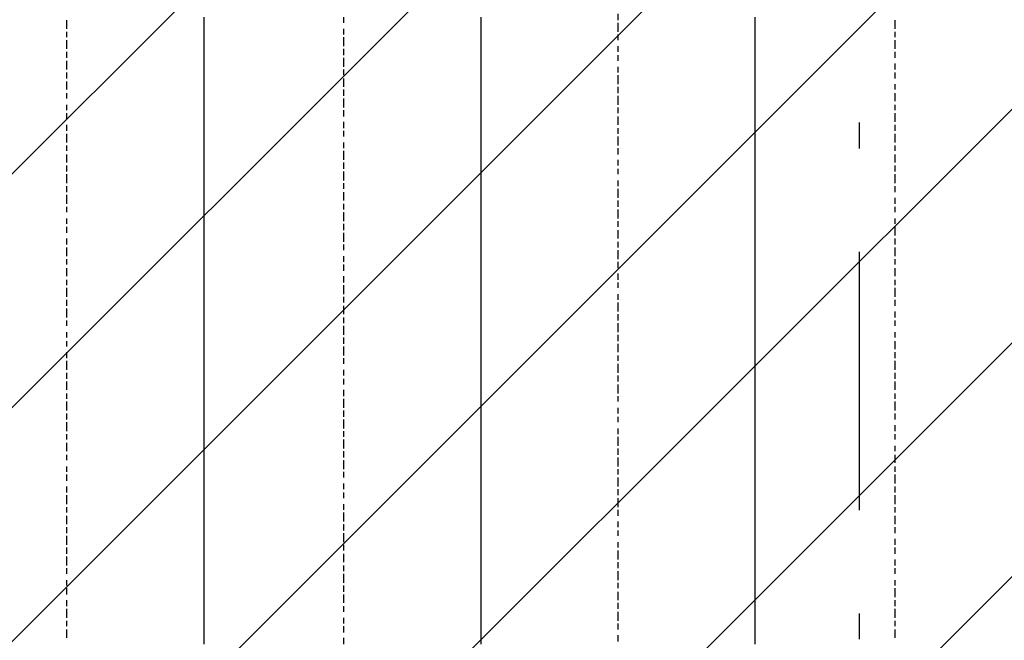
# Model space of a CAD drawing. Extents: x 997 to 109698, y 921 to 94021.
# Tile 650 of 656: x 29766 to 31196, y 53082 to 53983. Entities that reach past the tile are written whole.
import ezdxf

# ---------------------------------------------------------------- set-up
doc = ezdxf.new("R2010")
doc.units = 0
doc.header["$MEASUREMENT"] = 0
doc.layers.add('12', color=7, linetype='CONTINUOUS')
doc.layers.add('28', color=7, linetype='CONTINUOUS')

msp = doc.modelspace()

# ---------------------------------------------------------------- linework, layer by layer
at = {"layer": '12', "color": 1}
for p, q in [((29834.630503, 53982.563401), (29834.630503, 53969.563401)), ((30236.630503, 53986.563401), (30236.630503, 53978.563401)), ((30634.630503, 53991.563401), (30634.630503, 53982.563401)), ((31036.630503, 53982.563401), (31036.630503, 53969.563401)), ((29834.630503, 53965.563401), (29834.630503, 53957.563401)), ((30236.630503, 53969.563401), (30236.630503, 53961.563401)), ((30634.630503, 53978.563401), (30634.630503, 53965.563401)), ((31036.630503, 53965.563401), (31036.630503, 53957.563401)), ((29834.630503, 53953.563401), (29834.630503, 53940.563401)), ((30236.630503, 53957.563401), (30236.630503, 53944.563401)), ((30634.630503, 53961.563401), (30634.630503, 53953.563401)), ((31036.630503, 53953.563401), (31036.630503, 53940.563401)), ((30236.630503, 53940.563401), (30236.630503, 53931.563401)), ((30634.630503, 53944.563401), (30634.630503, 53936.563401)), ((29834.630503, 53936.563401), (29834.630503, 53927.563401)), ((29834.630503, 53923.563401), (29834.630503, 53910.563401)), ((30236.630503, 53927.563401), (30236.630503, 53914.563401)), ((30634.630503, 53931.563401), (30634.630503, 53923.563401)), ((31036.630503, 53936.563401), (31036.630503, 53927.563401)), ((30236.630503, 53910.563401), (30236.630503, 53902.563401)), ((30634.630503, 53914.563401), (30634.630503, 53906.563401)), ((31036.630503, 53919.563401), (31036.630503, 53910.563401)), ((29834.630503, 53906.563401), (29834.630503, 53897.563401)), ((30236.630503, 53897.563401), (30236.630503, 53885.563401)), ((30634.630503, 53902.563401), (30634.630503, 53889.563401)), ((31036.630503, 53906.563401), (31036.630503, 53897.563401)), ((29834.630503, 53893.563401), (29834.630503, 53881.563401)), ((30236.630503, 53881.563401), (30236.630503, 53872.563401)), ((30634.630503, 53885.563401), (30634.630503, 53876.563401)), ((31036.630503, 53889.563401), (31036.630503, 53881.563401)), ((29834.630503, 53876.563401), (29834.630503, 53868.563401)), ((30236.630503, 53868.563401), (30236.630503, 53855.563401)), ((30634.630503, 53872.563401), (30634.630503, 53859.563401)), ((31036.630503, 53876.563401), (31036.630503, 53864.563401)), ((29834.630503, 53859.563401), (29834.630503, 53851.563401)), ((30236.630503, 53851.563401), (30236.630503, 53842.563401)), ((30634.630503, 53855.563401), (30634.630503, 53847.563401)), ((31036.630503, 53859.563401), (31036.630503, 53851.563401)), ((29834.630503, 53847.563401), (29834.630503, 53838.563401)), ((30634.630503, 53842.563401), (30634.630503, 53830.563401)), ((31036.630503, 53847.563401), (31036.630503, 53834.563401)), ((29834.630503, 53830.563401), (29834.630503, 53821.563401)), ((30236.630503, 53834.563401), (30236.630503, 53825.563401)), ((30634.630503, 53825.563401), (30634.630503, 53817.563401)), ((31036.630503, 53830.563401), (31036.630503, 53821.563401)), ((29834.630503, 53817.563401), (29834.630503, 53804.563401)), ((30236.630503, 53821.563401), (30236.630503, 53813.563401)), ((30634.630503, 53813.563401), (30634.630503, 53800.563401)), ((31036.630503, 53817.563401), (31036.630503, 53804.563401)), ((29834.630503, 53800.563401), (29834.630503, 53792.563401)), ((30236.630503, 53804.563401), (30236.630503, 53796.563401)), ((30634.630503, 53796.563401), (30634.630503, 53787.563401)), ((31036.630503, 53800.563401), (31036.630503, 53792.563401)), ((29834.630503, 53787.563401), (29834.630503, 53775.563401)), ((30236.630503, 53792.563401), (30236.630503, 53779.563401)), ((30634.630503, 53779.563401), (30634.630503, 53771.563401)), ((31036.630503, 53787.563401), (31036.630503, 53775.563401)), ((29834.630503, 53771.563401), (29834.630503, 53762.563401)), ((30236.630503, 53775.563401), (30236.630503, 53766.563401)), ((30634.630503, 53766.563401), (30634.630503, 53758.563401)), ((31036.630503, 53771.563401), (31036.630503, 53762.563401)), ((29834.630503, 53758.563401), (29834.630503, 53745.563401)), ((30236.630503, 53762.563401), (30236.630503, 53749.563401)), ((31036.630503, 53758.563401), (31036.630503, 53745.563401)), ((29834.630503, 53741.563401), (29834.630503, 53732.563401)), ((30236.630503, 53745.563401), (30236.630503, 53737.563401)), ((30634.630503, 53749.563401), (30634.630503, 53741.563401)), ((30634.630503, 53737.563401), (30634.630503, 53724.563401)), ((31036.630503, 53741.563401), (31036.630503, 53732.563401)), ((29834.630503, 53728.563401), (29834.630503, 53715.563401)), ((30236.630503, 53732.563401), (30236.630503, 53720.563401)), ((31036.630503, 53724.563401), (31036.630503, 53715.563401)), ((29834.630503, 53711.563401), (29834.630503, 53703.563401)), ((30236.630503, 53715.563401), (30236.630503, 53707.563401)), ((30634.630503, 53720.563401), (30634.630503, 53711.563401)), ((31036.630503, 53711.563401), (31036.630503, 53703.563401)), ((29834.630503, 53694.563401), (29834.630503, 53686.563401)), ((30236.630503, 53703.563401), (30236.630503, 53690.563401)), ((30634.630503, 53707.563401), (30634.630503, 53694.563401)), ((31036.630503, 53694.563401), (31036.630503, 53686.563401)), ((29834.630503, 53682.563401), (29834.630503, 53673.563401)), ((30236.630503, 53686.563401), (30236.630503, 53677.563401)), ((30634.630503, 53690.563401), (30634.630503, 53682.563401)), ((31036.630503, 53682.563401), (31036.630503, 53669.563401)), ((29834.630503, 53665.563401), (29834.630503, 53656.563401)), ((30236.630503, 53673.563401), (30236.630503, 53660.563401)), ((30634.630503, 53677.563401), (30634.630503, 53665.563401)), ((31036.630503, 53665.563401), (31036.630503, 53656.563401)), ((29834.630503, 53652.563401), (29834.630503, 53639.563401)), ((30236.630503, 53656.563401), (30236.630503, 53648.563401)), ((30634.630503, 53660.563401), (30634.630503, 53652.563401)), ((31036.630503, 53652.563401), (31036.630503, 53639.563401)), ((30236.630503, 53639.563401), (30236.630503, 53631.563401)), ((30634.630503, 53648.563401), (30634.630503, 53635.563401)), ((29834.630503, 53635.563401), (29834.630503, 53627.563401)), ((29834.630503, 53622.563401), (29834.630503, 53610.563401)), ((30236.630503, 53627.563401), (30236.630503, 53618.563401)), ((30634.630503, 53631.563401), (30634.630503, 53622.563401)), ((31036.630503, 53635.563401), (31036.630503, 53627.563401)), ((31036.630503, 53622.563401), (31036.630503, 53610.563401)), ((30236.630503, 53610.563401), (30236.630503, 53601.563401)), ((30634.630503, 53614.563401), (30634.630503, 53605.563401)), ((29834.630503, 53605.563401), (29834.630503, 53597.563401)), ((30236.630503, 53597.563401), (30236.630503, 53584.563401)), ((30634.630503, 53601.563401), (30634.630503, 53593.563401)), ((31036.630503, 53605.563401), (31036.630503, 53597.563401)), ((29834.630503, 53593.563401), (29834.630503, 53580.563401)), ((30236.630503, 53580.563401), (30236.630503, 53572.563401)), ((30634.630503, 53584.563401), (30634.630503, 53576.563401)), ((31036.630503, 53593.563401), (31036.630503, 53580.563401)), ((29834.630503, 53576.563401), (29834.630503, 53567.563401)), ((30236.630503, 53567.563401), (30236.630503, 53555.563401)), ((30634.630503, 53572.563401), (30634.630503, 53559.563401)), ((31036.630503, 53576.563401), (31036.630503, 53567.563401)), ((29834.630503, 53563.563401), (29834.630503, 53550.563401)), ((30634.630503, 53555.563401), (30634.630503, 53546.563401)), ((31036.630503, 53559.563401), (31036.630503, 53550.563401)), ((29834.630503, 53546.563401), (29834.630503, 53538.563401)), ((30236.630503, 53550.563401), (30236.630503, 53542.563401)), ((30236.630503, 53538.563401), (30236.630503, 53525.563401)), ((30634.630503, 53542.563401), (30634.630503, 53529.563401)), ((31036.630503, 53546.563401), (31036.630503, 53538.563401)), ((29834.630503, 53529.563401), (29834.630503, 53521.563401)), ((30634.630503, 53525.563401), (30634.630503, 53516.563401)), ((31036.630503, 53529.563401), (31036.630503, 53521.563401)), ((29834.630503, 53516.563401), (29834.630503, 53508.563401)), ((30236.630503, 53521.563401), (30236.630503, 53512.563401)), ((30236.630503, 53508.563401), (30236.630503, 53495.563401)), ((30634.630503, 53512.563401), (30634.630503, 53500.563401)), ((31036.630503, 53516.563401), (31036.630503, 53504.563401)), ((29834.630503, 53500.563401), (29834.630503, 53491.563401)), ((30634.630503, 53495.563401), (30634.630503, 53487.563401)), ((31036.630503, 53500.563401), (31036.630503, 53491.563401)), ((29834.630503, 53487.563401), (29834.630503, 53474.563401)), ((30236.630503, 53491.563401), (30236.630503, 53483.563401)), ((30634.630503, 53483.563401), (30634.630503, 53470.563401)), ((31036.630503, 53487.563401), (31036.630503, 53474.563401)), ((29834.630503, 53470.563401), (29834.630503, 53461.563401)), ((30236.630503, 53474.563401), (30236.630503, 53466.563401)), ((30634.630503, 53466.563401), (30634.630503, 53457.563401)), ((31036.630503, 53470.563401), (31036.630503, 53461.563401)), ((29834.630503, 53457.563401), (29834.630503, 53445.563401)), ((30236.630503, 53461.563401), (30236.630503, 53453.563401)), ((30634.630503, 53453.563401), (30634.630503, 53440.563401)), ((31036.630503, 53457.563401), (31036.630503, 53445.563401)), ((29834.630503, 53440.563401), (29834.630503, 53432.563401)), ((30236.630503, 53445.563401), (30236.630503, 53436.563401)), ((30634.630503, 53436.563401), (30634.630503, 53428.563401)), ((31036.630503, 53440.563401), (31036.630503, 53432.563401)), ((29834.630503, 53428.563401), (29834.630503, 53415.563401)), ((30236.630503, 53432.563401), (30236.630503, 53419.563401)), ((31036.630503, 53428.563401), (31036.630503, 53415.563401)), ((29834.630503, 53411.563401), (29834.630503, 53402.563401)), ((30236.630503, 53415.563401), (30236.630503, 53406.563401)), ((30634.630503, 53419.563401), (30634.630503, 53411.563401)), ((31036.630503, 53411.563401), (31036.630503, 53402.563401)), ((29834.630503, 53398.563401), (29834.630503, 53385.563401)), ((30236.630503, 53402.563401), (30236.630503, 53389.563401)), ((30634.630503, 53406.563401), (30634.630503, 53398.563401)), ((31036.630503, 53394.563401), (31036.630503, 53385.563401)), ((29834.630503, 53381.563401), (29834.630503, 53373.563401)), ((30236.630503, 53385.563401), (30236.630503, 53377.563401)), ((30634.630503, 53389.563401), (30634.630503, 53381.563401)), ((31036.630503, 53381.563401), (31036.630503, 53373.563401)), ((29834.630503, 53368.563401), (29834.630503, 53356.563401)), ((30236.630503, 53373.563401), (30236.630503, 53360.563401)), ((30634.630503, 53377.563401), (30634.630503, 53364.563401)), ((29834.630503, 53351.563401), (29834.630503, 53343.563401)), ((30236.630503, 53356.563401), (30236.630503, 53347.563401)), ((30634.630503, 53360.563401), (30634.630503, 53351.563401)), ((31036.630503, 53364.563401), (31036.630503, 53356.563401)), ((31036.630503, 53351.563401), (31036.630503, 53339.563401)), ((30236.630503, 53343.563401), (30236.630503, 53330.563401)), ((30634.630503, 53347.563401), (30634.630503, 53334.563401)), ((29834.630503, 53334.563401), (29834.630503, 53326.563401)), ((29834.630503, 53322.563401), (29834.630503, 53313.563401)), ((30236.630503, 53326.563401), (30236.630503, 53318.563401)), ((30634.630503, 53330.563401), (30634.630503, 53322.563401)), ((31036.630503, 53334.563401), (31036.630503, 53326.563401)), ((31036.630503, 53322.563401), (31036.630503, 53309.563401)), ((30236.630503, 53309.563401), (30236.630503, 53301.563401)), ((30634.630503, 53318.563401), (30634.630503, 53305.563401)), ((29834.630503, 53305.563401), (29834.630503, 53296.563401)), ((30236.630503, 53296.563401), (30236.630503, 53288.563401)), ((30634.630503, 53301.563401), (30634.630503, 53292.563401)), ((31036.630503, 53305.563401), (31036.630503, 53296.563401)), ((29834.630503, 53292.563401), (29834.630503, 53279.563401)), ((30236.630503, 53279.563401), (30236.630503, 53271.563401)), ((30634.630503, 53288.563401), (30634.630503, 53275.563401)), ((31036.630503, 53292.563401), (31036.630503, 53279.563401)), ((29834.630503, 53275.563401), (29834.630503, 53267.563401)), ((30236.630503, 53267.563401), (30236.630503, 53254.563401)), ((30634.630503, 53271.563401), (30634.630503, 53262.563401)), ((31036.630503, 53275.563401), (31036.630503, 53267.563401)), ((29834.630503, 53262.563401), (29834.630503, 53250.563401)), ((30634.630503, 53254.563401), (30634.630503, 53246.563401)), ((31036.630503, 53262.563401), (31036.630503, 53250.563401)), ((29834.630503, 53246.563401), (29834.630503, 53237.563401)), ((30236.630503, 53250.563401), (30236.630503, 53241.563401)), ((30236.630503, 53237.563401), (30236.630503, 53224.563401)), ((30634.630503, 53241.563401), (30634.630503, 53233.563401)), ((31036.630503, 53246.563401), (31036.630503, 53237.563401)), ((29834.630503, 53233.563401), (29834.630503, 53220.563401)), ((30634.630503, 53224.563401), (30634.630503, 53216.563401)), ((31036.630503, 53229.563401), (31036.630503, 53220.563401)), ((29834.630503, 53216.563401), (29834.630503, 53207.563401)), ((30236.630503, 53220.563401), (30236.630503, 53212.563401)), ((30634.630503, 53212.563401), (30634.630503, 53199.563401)), ((31036.630503, 53216.563401), (31036.630503, 53207.563401)), ((29834.630503, 53203.563401), (29834.630503, 53190.563401)), ((30236.630503, 53207.563401), (30236.630503, 53195.563401)), ((30634.630503, 53195.563401), (30634.630503, 53186.563401)), ((31036.630503, 53199.563401), (31036.630503, 53190.563401)), ((29834.630503, 53186.563401), (29834.630503, 53178.563401)), ((30236.630503, 53190.563401), (30236.630503, 53182.563401)), ((30634.630503, 53182.563401), (30634.630503, 53169.563401)), ((31036.630503, 53186.563401), (31036.630503, 53178.563401)), ((29834.630503, 53169.563401), (29834.630503, 53161.563401)), ((30236.630503, 53178.563401), (30236.630503, 53165.563401)), ((30634.630503, 53165.563401), (30634.630503, 53157.563401)), ((31036.630503, 53169.563401), (31036.630503, 53161.563401)), ((29834.630503, 53157.563401), (29834.630503, 53148.563401)), ((30236.630503, 53161.563401), (30236.630503, 53152.563401)), ((30634.630503, 53152.563401), (30634.630503, 53140.563401)), ((31036.630503, 53157.563401), (31036.630503, 53144.563401)), ((29834.630503, 53140.563401), (29834.630503, 53131.563401)), ((30236.630503, 53148.563401), (30236.630503, 53136.563401)), ((30634.630503, 53136.563401), (30634.630503, 53127.563401)), ((31036.630503, 53140.563401), (31036.630503, 53131.563401)), ((29834.630503, 53127.563401), (29834.630503, 53114.563401)), ((30236.630503, 53131.563401), (30236.630503, 53123.563401)), ((30634.630503, 53123.563401), (30634.630503, 53110.563401)), ((31036.630503, 53127.563401), (31036.630503, 53114.563401)), ((29834.630503, 53110.563401), (29834.630503, 53102.563401)), ((30236.630503, 53114.563401), (30236.630503, 53106.563401)), ((31036.630503, 53110.563401), (31036.630503, 53102.563401)), ((29834.630503, 53097.563401), (29834.630503, 53085.563401)), ((30236.630503, 53102.563401), (30236.630503, 53093.563401)), ((30634.630503, 53106.563401), (30634.630503, 53097.563401)), ((31036.630503, 53097.563401), (31036.630503, 53085.563401)), ((30236.630503, 53085.563401), (30236.630503, 53076.563401)), ((30634.630503, 53089.563401), (30634.630503, 53080.563401))]:
    msp.add_line(p, q, dxfattribs=at)
at = {"layer": '12', "color": 5}
for p, q in [((30033.630503, 53986.563401), (30033.630503, 53978.563401)), ((30435.630503, 53986.563401), (30435.630503, 53978.563401)), ((30833.630503, 53986.563401), (30833.630503, 53974.563401)), ((30033.630503, 53978.563401), (30033.630503, 53965.563401)), ((30033.630503, 53965.563401), (30033.630503, 53957.563401)), ((30435.630503, 53978.563401), (30435.630503, 53965.563401)), ((30435.630503, 53965.563401), (30435.630503, 53957.563401)), ((30833.630503, 53974.563401), (30833.630503, 53965.563401)), ((30833.630503, 53965.563401), (30833.630503, 53957.563401)), ((30033.630503, 53957.563401), (30033.630503, 53944.563401)), ((30435.630503, 53957.563401), (30435.630503, 53944.563401)), ((30833.630503, 53957.563401), (30833.630503, 53944.563401)), ((30033.630503, 53944.563401), (30033.630503, 53936.563401)), ((30435.630503, 53944.563401), (30435.630503, 53936.563401)), ((30833.630503, 53944.563401), (30833.630503, 53936.563401)), ((30033.630503, 53936.563401), (30033.630503, 53927.563401)), ((30033.630503, 53927.563401), (30033.630503, 53914.563401)), ((30435.630503, 53936.563401), (30435.630503, 53927.563401)), ((30435.630503, 53927.563401), (30435.630503, 53914.563401)), ((30833.630503, 53936.563401), (30833.630503, 53927.563401)), ((30833.630503, 53927.563401), (30833.630503, 53914.563401)), ((30033.630503, 53914.563401), (30033.630503, 53906.563401)), ((30435.630503, 53914.563401), (30435.630503, 53906.563401)), ((30833.630503, 53914.563401), (30833.630503, 53906.563401)), ((30033.630503, 53906.563401), (30033.630503, 53897.563401)), ((30033.630503, 53897.563401), (30033.630503, 53885.563401)), ((30435.630503, 53906.563401), (30435.630503, 53897.563401)), ((30435.630503, 53897.563401), (30435.630503, 53885.563401)), ((30833.630503, 53906.563401), (30833.630503, 53897.563401)), ((30833.630503, 53897.563401), (30833.630503, 53885.563401)), ((30033.630503, 53885.563401), (30033.630503, 53876.563401)), ((30435.630503, 53885.563401), (30435.630503, 53876.563401)), ((30833.630503, 53885.563401), (30833.630503, 53876.563401)), ((30033.630503, 53876.563401), (30033.630503, 53868.563401)), ((30033.630503, 53868.563401), (30033.630503, 53855.563401)), ((30435.630503, 53876.563401), (30435.630503, 53868.563401)), ((30435.630503, 53868.563401), (30435.630503, 53855.563401)), ((30833.630503, 53876.563401), (30833.630503, 53868.563401)), ((30833.630503, 53868.563401), (30833.630503, 53855.563401)), ((30033.630503, 53855.563401), (30033.630503, 53847.563401)), ((30435.630503, 53855.563401), (30435.630503, 53847.563401)), ((30833.630503, 53855.563401), (30833.630503, 53847.563401)), ((30033.630503, 53847.563401), (30033.630503, 53838.563401)), ((30033.630503, 53838.563401), (30033.630503, 53825.563401)), ((30435.630503, 53847.563401), (30435.630503, 53834.563401)), ((30833.630503, 53847.563401), (30833.630503, 53834.563401)), ((30033.630503, 53825.563401), (30033.630503, 53817.563401)), ((30435.630503, 53834.563401), (30435.630503, 53825.563401)), ((30435.630503, 53825.563401), (30435.630503, 53817.563401)), ((30833.630503, 53834.563401), (30833.630503, 53825.563401)), ((30833.630503, 53825.563401), (30833.630503, 53817.563401)), ((30033.630503, 53817.563401), (30033.630503, 53804.563401)), ((30435.630503, 53817.563401), (30435.630503, 53804.563401)), ((30833.630503, 53817.563401), (30833.630503, 53804.563401)), ((30033.630503, 53804.563401), (30033.630503, 53796.563401)), ((30033.630503, 53796.563401), (30033.630503, 53787.563401)), ((30435.630503, 53804.563401), (30435.630503, 53796.563401)), ((30435.630503, 53796.563401), (30435.630503, 53787.563401)), ((30833.630503, 53804.563401), (30833.630503, 53796.563401)), ((30833.630503, 53796.563401), (30833.630503, 53787.563401)), ((30033.630503, 53787.563401), (30033.630503, 53775.563401)), ((30435.630503, 53787.563401), (30435.630503, 53775.563401)), ((30833.630503, 53787.563401), (30833.630503, 53775.563401)), ((30033.630503, 53775.563401), (30033.630503, 53766.563401)), ((30033.630503, 53766.563401), (30033.630503, 53758.563401)), ((30435.630503, 53775.563401), (30435.630503, 53766.563401)), ((30435.630503, 53766.563401), (30435.630503, 53758.563401)), ((30833.630503, 53775.563401), (30833.630503, 53766.563401)), ((30833.630503, 53766.563401), (30833.630503, 53758.563401)), ((30033.630503, 53758.563401), (30033.630503, 53745.563401)), ((30435.630503, 53758.563401), (30435.630503, 53745.563401)), ((30833.630503, 53758.563401), (30833.630503, 53745.563401)), ((30033.630503, 53745.563401), (30033.630503, 53737.563401)), ((30033.630503, 53737.563401), (30033.630503, 53728.563401)), ((30435.630503, 53745.563401), (30435.630503, 53737.563401)), ((30435.630503, 53737.563401), (30435.630503, 53724.563401)), ((30833.630503, 53745.563401), (30833.630503, 53737.563401)), ((30833.630503, 53737.563401), (30833.630503, 53724.563401)), ((30033.630503, 53728.563401), (30033.630503, 53715.563401)), ((30435.630503, 53724.563401), (30435.630503, 53715.563401)), ((30833.630503, 53724.563401), (30833.630503, 53715.563401)), ((30033.630503, 53715.563401), (30033.630503, 53707.563401)), ((30435.630503, 53715.563401), (30435.630503, 53707.563401)), ((30833.630503, 53715.563401), (30833.630503, 53707.563401)), ((30033.630503, 53707.563401), (30033.630503, 53694.563401)), ((30033.630503, 53694.563401), (30033.630503, 53686.563401)), ((30435.630503, 53707.563401), (30435.630503, 53694.563401)), ((30435.630503, 53694.563401), (30435.630503, 53686.563401)), ((30833.630503, 53707.563401), (30833.630503, 53694.563401)), ((30833.630503, 53694.563401), (30833.630503, 53686.563401)), ((30033.630503, 53686.563401), (30033.630503, 53677.563401)), ((30435.630503, 53686.563401), (30435.630503, 53677.563401)), ((30833.630503, 53686.563401), (30833.630503, 53677.563401)), ((30033.630503, 53677.563401), (30033.630503, 53665.563401)), ((30033.630503, 53665.563401), (30033.630503, 53656.563401)), ((30435.630503, 53677.563401), (30435.630503, 53665.563401)), ((30435.630503, 53665.563401), (30435.630503, 53656.563401)), ((30833.630503, 53677.563401), (30833.630503, 53665.563401)), ((30833.630503, 53665.563401), (30833.630503, 53656.563401)), ((30033.630503, 53656.563401), (30033.630503, 53648.563401)), ((30435.630503, 53656.563401), (30435.630503, 53648.563401)), ((30833.630503, 53656.563401), (30833.630503, 53648.563401)), ((30033.630503, 53648.563401), (30033.630503, 53635.563401)), ((30435.630503, 53648.563401), (30435.630503, 53635.563401)), ((30833.630503, 53648.563401), (30833.630503, 53635.563401)), ((30033.630503, 53635.563401), (30033.630503, 53627.563401)), ((30033.630503, 53627.563401), (30033.630503, 53618.563401)), ((30435.630503, 53635.563401), (30435.630503, 53627.563401)), ((30435.630503, 53627.563401), (30435.630503, 53614.563401)), ((30833.630503, 53635.563401), (30833.630503, 53627.563401)), ((30833.630503, 53627.563401), (30833.630503, 53614.563401)), ((30033.630503, 53618.563401), (30033.630503, 53605.563401)), ((30435.630503, 53614.563401), (30435.630503, 53605.563401)), ((30833.630503, 53614.563401), (30833.630503, 53605.563401)), ((30033.630503, 53605.563401), (30033.630503, 53597.563401)), ((30033.630503, 53597.563401), (30033.630503, 53584.563401)), ((30435.630503, 53605.563401), (30435.630503, 53597.563401)), ((30435.630503, 53597.563401), (30435.630503, 53584.563401)), ((30833.630503, 53605.563401), (30833.630503, 53597.563401)), ((30833.630503, 53597.563401), (30833.630503, 53584.563401)), ((30033.630503, 53584.563401), (30033.630503, 53576.563401)), ((30435.630503, 53584.563401), (30435.630503, 53576.563401)), ((30833.630503, 53584.563401), (30833.630503, 53576.563401)), ((30033.630503, 53576.563401), (30033.630503, 53567.563401)), ((30033.630503, 53567.563401), (30033.630503, 53555.563401)), ((30435.630503, 53576.563401), (30435.630503, 53567.563401)), ((30435.630503, 53567.563401), (30435.630503, 53555.563401)), ((30833.630503, 53576.563401), (30833.630503, 53567.563401)), ((30833.630503, 53567.563401), (30833.630503, 53555.563401)), ((30033.630503, 53555.563401), (30033.630503, 53546.563401)), ((30435.630503, 53555.563401), (30435.630503, 53546.563401)), ((30833.630503, 53555.563401), (30833.630503, 53546.563401)), ((30033.630503, 53546.563401), (30033.630503, 53538.563401)), ((30033.630503, 53538.563401), (30033.630503, 53525.563401)), ((30435.630503, 53546.563401), (30435.630503, 53538.563401)), ((30435.630503, 53538.563401), (30435.630503, 53525.563401)), ((30833.630503, 53546.563401), (30833.630503, 53538.563401)), ((30833.630503, 53538.563401), (30833.630503, 53525.563401)), ((30033.630503, 53525.563401), (30033.630503, 53516.563401)), ((30435.630503, 53525.563401), (30435.630503, 53516.563401)), ((30833.630503, 53525.563401), (30833.630503, 53516.563401)), ((30033.630503, 53516.563401), (30033.630503, 53508.563401)), ((30033.630503, 53508.563401), (30033.630503, 53495.563401)), ((30435.630503, 53516.563401), (30435.630503, 53508.563401)), ((30435.630503, 53508.563401), (30435.630503, 53495.563401)), ((30833.630503, 53516.563401), (30833.630503, 53504.563401)), ((30033.630503, 53495.563401), (30033.630503, 53487.563401)), ((30435.630503, 53495.563401), (30435.630503, 53487.563401)), ((30833.630503, 53504.563401), (30833.630503, 53495.563401)), ((30833.630503, 53495.563401), (30833.630503, 53487.563401)), ((30033.630503, 53487.563401), (30033.630503, 53474.563401)), ((30435.630503, 53487.563401), (30435.630503, 53474.563401)), ((30833.630503, 53487.563401), (30833.630503, 53474.563401)), ((30033.630503, 53474.563401), (30033.630503, 53466.563401)), ((30033.630503, 53466.563401), (30033.630503, 53457.563401)), ((30435.630503, 53474.563401), (30435.630503, 53466.563401)), ((30435.630503, 53466.563401), (30435.630503, 53457.563401)), ((30833.630503, 53474.563401), (30833.630503, 53466.563401)), ((30833.630503, 53466.563401), (30833.630503, 53457.563401)), ((30033.630503, 53457.563401), (30033.630503, 53445.563401)), ((30435.630503, 53457.563401), (30435.630503, 53445.563401)), ((30833.630503, 53457.563401), (30833.630503, 53445.563401)), ((30033.630503, 53445.563401), (30033.630503, 53436.563401)), ((30033.630503, 53436.563401), (30033.630503, 53428.563401)), ((30435.630503, 53445.563401), (30435.630503, 53436.563401)), ((30435.630503, 53436.563401), (30435.630503, 53428.563401)), ((30833.630503, 53445.563401), (30833.630503, 53436.563401)), ((30833.630503, 53436.563401), (30833.630503, 53428.563401)), ((30033.630503, 53428.563401), (30033.630503, 53415.563401)), ((30435.630503, 53428.563401), (30435.630503, 53415.563401)), ((30833.630503, 53428.563401), (30833.630503, 53415.563401)), ((30033.630503, 53415.563401), (30033.630503, 53406.563401)), ((30435.630503, 53415.563401), (30435.630503, 53406.563401)), ((30833.630503, 53415.563401), (30833.630503, 53406.563401)), ((30033.630503, 53406.563401), (30033.630503, 53398.563401)), ((30033.630503, 53398.563401), (30033.630503, 53385.563401)), ((30435.630503, 53406.563401), (30435.630503, 53398.563401)), ((30435.630503, 53398.563401), (30435.630503, 53385.563401)), ((30833.630503, 53406.563401), (30833.630503, 53394.563401)), ((30833.630503, 53394.563401), (30833.630503, 53385.563401)), ((30033.630503, 53385.563401), (30033.630503, 53377.563401)), ((30435.630503, 53385.563401), (30435.630503, 53377.563401)), ((30833.630503, 53385.563401), (30833.630503, 53377.563401)), ((30033.630503, 53377.563401), (30033.630503, 53364.563401)), ((30435.630503, 53377.563401), (30435.630503, 53364.563401)), ((30833.630503, 53377.563401), (30833.630503, 53364.563401)), ((30033.630503, 53364.563401), (30033.630503, 53356.563401)), ((30033.630503, 53356.563401), (30033.630503, 53347.563401)), ((30435.630503, 53364.563401), (30435.630503, 53356.563401)), ((30435.630503, 53356.563401), (30435.630503, 53347.563401)), ((30833.630503, 53364.563401), (30833.630503, 53356.563401)), ((30833.630503, 53356.563401), (30833.630503, 53347.563401)), ((30033.630503, 53347.563401), (30033.630503, 53334.563401)), ((30435.630503, 53347.563401), (30435.630503, 53334.563401)), ((30833.630503, 53347.563401), (30833.630503, 53334.563401)), ((30033.630503, 53334.563401), (30033.630503, 53326.563401)), ((30033.630503, 53326.563401), (30033.630503, 53318.563401)), ((30435.630503, 53334.563401), (30435.630503, 53326.563401)), ((30435.630503, 53326.563401), (30435.630503, 53318.563401)), ((30833.630503, 53334.563401), (30833.630503, 53326.563401)), ((30833.630503, 53326.563401), (30833.630503, 53318.563401)), ((30033.630503, 53318.563401), (30033.630503, 53305.563401)), ((30435.630503, 53318.563401), (30435.630503, 53305.563401)), ((30833.630503, 53318.563401), (30833.630503, 53305.563401)), ((30033.630503, 53305.563401), (30033.630503, 53296.563401)), ((30033.630503, 53296.563401), (30033.630503, 53288.563401)), ((30435.630503, 53305.563401), (30435.630503, 53296.563401)), ((30435.630503, 53296.563401), (30435.630503, 53288.563401)), ((30833.630503, 53305.563401), (30833.630503, 53296.563401)), ((30833.630503, 53296.563401), (30833.630503, 53288.563401)), ((30033.630503, 53288.563401), (30033.630503, 53275.563401)), ((30435.630503, 53288.563401), (30435.630503, 53275.563401)), ((30833.630503, 53288.563401), (30833.630503, 53275.563401)), ((30033.630503, 53275.563401), (30033.630503, 53267.563401)), ((30033.630503, 53267.563401), (30033.630503, 53258.563401)), ((30435.630503, 53275.563401), (30435.630503, 53267.563401)), ((30435.630503, 53267.563401), (30435.630503, 53254.563401)), ((30833.630503, 53275.563401), (30833.630503, 53267.563401)), ((30833.630503, 53267.563401), (30833.630503, 53254.563401)), ((30033.630503, 53258.563401), (30033.630503, 53246.563401)), ((30435.630503, 53254.563401), (30435.630503, 53246.563401)), ((30833.630503, 53254.563401), (30833.630503, 53246.563401)), ((30033.630503, 53246.563401), (30033.630503, 53237.563401)), ((30033.630503, 53237.563401), (30033.630503, 53224.563401)), ((30435.630503, 53246.563401), (30435.630503, 53237.563401)), ((30435.630503, 53237.563401), (30435.630503, 53224.563401)), ((30833.630503, 53246.563401), (30833.630503, 53237.563401)), ((30833.630503, 53237.563401), (30833.630503, 53224.563401)), ((30033.630503, 53224.563401), (30033.630503, 53216.563401)), ((30435.630503, 53224.563401), (30435.630503, 53216.563401)), ((30833.630503, 53224.563401), (30833.630503, 53216.563401)), ((30033.630503, 53216.563401), (30033.630503, 53207.563401)), ((30435.630503, 53216.563401), (30435.630503, 53207.563401)), ((30833.630503, 53216.563401), (30833.630503, 53207.563401)), ((30033.630503, 53207.563401), (30033.630503, 53195.563401)), ((30033.630503, 53195.563401), (30033.630503, 53186.563401)), ((30435.630503, 53207.563401), (30435.630503, 53195.563401)), ((30435.630503, 53195.563401), (30435.630503, 53186.563401)), ((30833.630503, 53207.563401), (30833.630503, 53195.563401)), ((30833.630503, 53195.563401), (30833.630503, 53186.563401)), ((30033.630503, 53186.563401), (30033.630503, 53178.563401)), ((30435.630503, 53186.563401), (30435.630503, 53178.563401)), ((30833.630503, 53186.563401), (30833.630503, 53178.563401)), ((30033.630503, 53178.563401), (30033.630503, 53165.563401)), ((30033.630503, 53165.563401), (30033.630503, 53157.563401)), ((30435.630503, 53178.563401), (30435.630503, 53165.563401)), ((30435.630503, 53165.563401), (30435.630503, 53157.563401)), ((30833.630503, 53178.563401), (30833.630503, 53165.563401)), ((30833.630503, 53165.563401), (30833.630503, 53157.563401)), ((30033.630503, 53157.563401), (30033.630503, 53148.563401)), ((30435.630503, 53157.563401), (30435.630503, 53144.563401)), ((30833.630503, 53157.563401), (30833.630503, 53144.563401)), ((30033.630503, 53148.563401), (30033.630503, 53136.563401)), ((30033.630503, 53136.563401), (30033.630503, 53127.563401)), ((30435.630503, 53144.563401), (30435.630503, 53136.563401)), ((30435.630503, 53136.563401), (30435.630503, 53127.563401)), ((30833.630503, 53144.563401), (30833.630503, 53136.563401)), ((30833.630503, 53136.563401), (30833.630503, 53127.563401)), ((30033.630503, 53127.563401), (30033.630503, 53114.563401)), ((30435.630503, 53127.563401), (30435.630503, 53114.563401)), ((30833.630503, 53127.563401), (30833.630503, 53114.563401)), ((30033.630503, 53114.563401), (30033.630503, 53106.563401)), ((30435.630503, 53114.563401), (30435.630503, 53106.563401)), ((30833.630503, 53114.563401), (30833.630503, 53106.563401)), ((30033.630503, 53106.563401), (30033.630503, 53097.563401)), ((30033.630503, 53097.563401), (30033.630503, 53085.563401)), ((30435.630503, 53106.563401), (30435.630503, 53097.563401)), ((30435.630503, 53097.563401), (30435.630503, 53085.563401)), ((30833.630503, 53106.563401), (30833.630503, 53097.563401)), ((30833.630503, 53097.563401), (30833.630503, 53085.563401)), ((30033.630503, 53085.563401), (30033.630503, 53076.563401)), ((30435.630503, 53085.563401), (30435.630503, 53076.563401)), ((30833.630503, 53085.563401), (30833.630503, 53076.563401))]:
    msp.add_line(p, q, dxfattribs=at)
at = {"layer": '28', "color": 2}
for p, q in [((14872.636205, 38876.79736), (34681.794083, 58685.955237)), ((14872.636205, 38537.386105), (35021.205338, 58685.955237)), ((14872.636205, 38197.97485), (35360.616592, 58685.955237)), ((14872.636205, 37858.563595), (35700.027847, 58685.955237)), ((14872.636205, 37519.15234), (36039.439102, 58685.955237)), ((14872.636205, 37179.741085), (36378.850357, 58685.955237)), ((36718.261612, 58685.955237), (14872.636205, 36840.32983))]:
    msp.add_line(p, q, dxfattribs=at)
at = {"layer": '28', "color": 4, "linetype": 'Continuous'}
for p, q in [((30985.630503, 53796.063401), (30985.630503, 53833.563401)), ((30985.630503, 53083.563401), (30985.630503, 53121.063401))]:
    msp.add_line(p, q, dxfattribs=at)
at = {"layer": '28', "color": 4}
msp.add_line((30985.630503, 53271.063401), (30985.630503, 53646.063401), dxfattribs=at)

doc.saveas('drawing.dxf')
